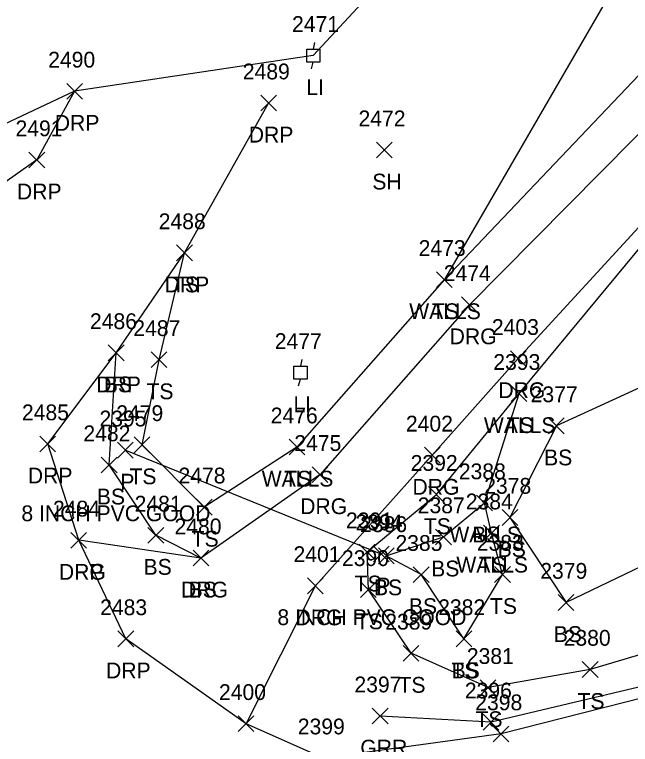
# Model space of a CAD drawing. Extents: x 49137 to 50946, y 9590 to 10709.
# Drawn here: x 49768.6 to 49846.5, y 10000.8 to 10093.2 of the extents above; entities that cross this region are included whole.
import ezdxf

# ---------------------------------------------------------------- set-up
doc = ezdxf.new("R2010")
doc.units = 0
for name, color, linetype in [('D_A', 7, 'Continuous'), ('D_C', 7, 'Continuous'), ('D_I', 7, 'Continuous'), ('D_TIC', 7, 'Continuous'), ('DCP', 7, 'Continuous'), ('L_A', 7, 'Continuous'), ('L_I', 7, 'Continuous'), ('L_TIC', 7, 'Continuous'), ('LELB', 7, 'Continuous'), ('LSOGP', 7, 'Continuous'), ('LWS', 7, 'Continuous'), ('P_I', 7, 'Continuous'), ('P_TIC', 7, 'Continuous'), ('PSP', 7, 'Continuous'), ('R_A', 7, 'Continuous'), ('R_I', 7, 'Continuous'), ('R_TIC', 7, 'Continuous'), ('RDG', 7, 'Continuous'), ('RDP', 7, 'Continuous'), ('RGR', 7, 'Continuous'), ('U_A', 7, 'Continuous'), ('U_I', 7, 'Continuous'), ('ULP', 7, 'Continuous')]:
    doc.layers.add(name, color=color, linetype=linetype)

msp = doc.modelspace()

# ---------------------------------------------------------------- linework, layer by layer
at = {"layer": 'D_TIC'}
for points in [[(49781.611, 10037.085), (49783.611, 10039.085)], [(49783.611, 10037.085), (49781.611, 10039.085)], [(49814.004, 10023.929), (49816.004, 10025.929)], [(49816.004, 10023.929), (49814.004, 10025.929)]]:
    msp.add_lwpolyline(points, dxfattribs=at)
at = {"layer": 'DCP'}
msp.add_lwpolyline([(49815.004, 10024.929), (49782.611, 10038.085)], dxfattribs=at)
at = {"layer": 'L_TIC'}
for points in [[(49814.387, 10075.083), (49816.387, 10077.083)], [(49816.387, 10075.083), (49814.387, 10077.083)], [(49789.104, 10062.057), (49791.104, 10064.057)], [(49791.104, 10062.057), (49789.104, 10064.057)], [(49821.996, 10058.667), (49823.996, 10060.667)], [(49823.996, 10058.667), (49821.996, 10060.667)], [(49821.996, 10058.667), (49823.996, 10060.667)], [(49823.996, 10058.667), (49821.996, 10060.667)], [(49780.459, 10049.404), (49782.459, 10051.404)], [(49782.459, 10049.404), (49780.459, 10051.404)], [(49785.888, 10048.531), (49787.888, 10050.531)], [(49787.888, 10048.531), (49785.888, 10050.531)], [(49831.444, 10044.244), (49833.444, 10046.244)], [(49833.444, 10044.244), (49831.444, 10046.244)], [(49831.444, 10044.244), (49833.444, 10046.244)], [(49833.444, 10044.244), (49831.444, 10046.244)], [(49836.168, 10040.155), (49838.168, 10042.155)], [(49838.168, 10040.155), (49836.168, 10042.155)], [(49783.737, 10037.761), (49785.737, 10039.761)], [(49785.737, 10037.761), (49783.737, 10039.761)], [(49803.332, 10037.472), (49805.332, 10039.472)], [(49805.332, 10037.472), (49803.332, 10039.472)], [(49803.332, 10037.472), (49805.332, 10039.472)], [(49805.332, 10037.472), (49803.332, 10039.472)], [(49779.574, 10035.206), (49781.574, 10037.206)], [(49781.574, 10035.206), (49779.574, 10037.206)], [(49820.985, 10031.459), (49822.985, 10033.459)], [(49822.985, 10031.459), (49820.985, 10033.459)], [(49827.078, 10030.397), (49829.078, 10032.397)], [(49829.078, 10030.397), (49827.078, 10032.397)], [(49827.078, 10030.397), (49829.078, 10032.397)], [(49829.078, 10030.397), (49827.078, 10032.397)], [(49791.606, 10029.863), (49793.606, 10031.863)], [(49793.606, 10029.863), (49791.606, 10031.863)], [(49830.295, 10028.56), (49832.295, 10030.56)], [(49832.295, 10028.56), (49830.295, 10030.56)], [(49827.963, 10026.582), (49829.963, 10028.582)], [(49829.963, 10026.582), (49827.963, 10028.582)], [(49827.963, 10026.582), (49829.963, 10028.582)], [(49829.963, 10026.582), (49827.963, 10028.582)], [(49785.489, 10026.3), (49787.489, 10028.3)], [(49787.489, 10026.3), (49785.489, 10028.3)], [(49821.881, 10026.091), (49823.881, 10028.091)], [(49823.881, 10026.091), (49821.881, 10028.091)], [(49812.226, 10024.189), (49814.226, 10026.189)], [(49814.226, 10024.189), (49812.226, 10026.189)], [(49814.641, 10023.704), (49816.641, 10025.704)], [(49816.641, 10023.704), (49814.641, 10025.704)], [(49791.187, 10023.423), (49793.187, 10025.423)], [(49793.187, 10023.423), (49791.187, 10025.423)], [(49819.06, 10021.326), (49821.06, 10023.326)], [(49821.06, 10021.326), (49819.06, 10023.326)], [(49829.354, 10021.342), (49831.354, 10023.342)], [(49831.354, 10021.342), (49829.354, 10023.342)], [(49812.38, 10019.407), (49814.38, 10021.407)], [(49814.38, 10019.407), (49812.38, 10021.407)], [(49837.393, 10017.793), (49839.393, 10019.793)], [(49839.393, 10017.793), (49837.393, 10019.793)], [(49837.393, 10017.793), (49839.393, 10019.793)], [(49839.393, 10017.793), (49837.393, 10019.793)], [(49824.468, 10013.19), (49826.468, 10015.19)], [(49826.468, 10013.19), (49824.468, 10015.19)], [(49824.468, 10013.19), (49826.468, 10015.19)], [(49826.468, 10013.19), (49824.468, 10015.19)], [(49817.781, 10011.362), (49819.781, 10013.362)], [(49819.781, 10011.362), (49817.781, 10013.362)], [(49840.432, 10009.314), (49842.432, 10011.314)], [(49842.432, 10009.314), (49840.432, 10011.314)], [(49827.524, 10007.012), (49829.524, 10009.012)], [(49829.524, 10007.012), (49827.524, 10009.012)]]:
    msp.add_lwpolyline(points, dxfattribs=at)
at = {"layer": 'LELB'}
for points in [[(49911.784, 10173.275), (49897.187, 10165.223), (49885.088, 10160.858), (49868.896, 10150.216), (49865.725, 10129.017), (49847.02, 10101.173), (49822.996, 10059.667)], [(50191.332, 10094.957), (50149.076, 10088.854), (50117.618, 10083.118), (50085.514, 10076.94), (50051.336, 10068.89), (50024.222, 10061.071), (50000.051, 10054.463), (49975.839, 10047.893), (49954.467, 10042.486), (49922.857, 10033.769), (49890.345, 10024.188), (49853.518, 10013.903), (49841.432, 10010.314), (49828.524, 10008.012), (49818.781, 10012.362), (49813.38, 10020.407), (49813.226, 10025.189), (49821.985, 10032.459), (49832.444, 10045.244)], [(49917.242, 10077.304), (49904.429, 10086.392), (49902.674, 10086.208), (49896.025, 10084.534), (49884.308, 10069.377), (49858.97, 10051.171), (49837.168, 10041.155), (49831.295, 10029.56), (49838.393, 10018.793)], [(49916.267, 10074.382), (49898.824, 10067.915), (49885.691, 10059.381), (49863.793, 10031.001), (49838.393, 10018.793)], [(49804.332, 10038.472), (49792.606, 10030.863), (49784.737, 10038.761), (49786.888, 10049.531), (49790.104, 10063.057)], [(49792.187, 10024.423), (49786.489, 10027.3), (49780.574, 10036.206), (49781.459, 10050.404)], [(49825.468, 10014.19), (49820.06, 10022.326), (49815.641, 10024.704), (49822.881, 10027.091), (49828.078, 10031.397)], [(49825.468, 10014.19), (49830.354, 10022.342), (49828.963, 10027.582)]]:
    msp.add_lwpolyline(points, dxfattribs=at)
at = {"layer": 'LSOGP'}
msp.add_lwpolyline([(49921.146, 10210.06), (49900.785, 10179.126), (49897.189, 10165.224), (49885.088, 10160.861), (49868.894, 10150.219), (49855.876, 10137.568), (49830.463, 10113.999), (49806.406, 10088.034), (49776.2, 10083.521), (49760.586, 10076.204)], dxfattribs=at)
at = {"layer": 'LWS'}
for points in [[(49900.787, 10179.123), (49911.784, 10173.275), (49915.414, 10163.124), (49914.868, 10157.252), (49892.059, 10133.505), (49874.135, 10112.446), (49852.553, 10090.767), (49822.996, 10059.667), (49804.332, 10038.472)], [(49828.963, 10027.582), (49828.078, 10031.397), (49832.444, 10045.244), (49853.247, 10070.346), (49883.327, 10102.537)]]:
    msp.add_lwpolyline(points, dxfattribs=at)
at = {"layer": 'P_TIC'}
for points in [[(49829.161, 10001.147), (49831.161, 10003.147)], [(49831.161, 10001.147), (49829.161, 10003.147)]]:
    msp.add_lwpolyline(points, dxfattribs=at)
at = {"layer": 'PSP'}
msp.add_lwpolyline([(50496.831, 10085.324), (50450.63, 10092.031), (50402.387, 10096.527), (50359.36, 10098.824), (50327.145, 10099.232), (50280.123, 10097.777), (50237.972, 10094.884), (50191.636, 10089.509), (50150.538, 10083.69), (50117.844, 10077.876), (50085.624, 10071.478), (50052.953, 10063.949), (50024.275, 10056.617), (49980.228, 10044.39), (49928.028, 10029.663), (49890.745, 10019.127), (49853.575, 10008.094), (49830.161, 10002.147), (49807.711, 9999.095), (49769.906, 9990.816), (49738.159, 9982.81)], dxfattribs=at)
at = {"layer": 'R_TIC'}
for points in [[(49775.206, 10082.52), (49777.206, 10084.52)], [(49777.206, 10082.52), (49775.206, 10084.52)], [(49799.753, 10081.028), (49801.753, 10083.028)], [(49801.753, 10081.028), (49799.753, 10083.028)], [(49770.417, 10073.825), (49772.417, 10075.825)], [(49772.417, 10073.825), (49770.417, 10075.825)], [(49789.104, 10062.057), (49791.104, 10064.057)], [(49791.104, 10062.057), (49789.104, 10064.057)], [(49825.172, 10055.491), (49827.172, 10057.491)], [(49827.172, 10055.491), (49825.172, 10057.491)], [(49780.459, 10049.404), (49782.459, 10051.404)], [(49782.459, 10049.404), (49780.459, 10051.404)], [(49831.343, 10048.669), (49833.343, 10050.669)], [(49833.343, 10048.669), (49831.343, 10050.669)], [(49771.798, 10037.863), (49773.798, 10039.863)], [(49773.798, 10037.863), (49771.798, 10039.863)], [(49820.465, 10036.439), (49822.465, 10038.439)], [(49822.465, 10036.439), (49820.465, 10038.439)], [(49806.259, 10033.979), (49808.259, 10035.979)], [(49808.259, 10033.979), (49806.259, 10035.979)], [(49775.726, 10025.672), (49777.726, 10027.672)], [(49777.726, 10025.672), (49775.726, 10027.672)], [(49775.726, 10025.672), (49777.726, 10027.672)], [(49777.726, 10025.672), (49775.726, 10027.672)], [(49791.187, 10023.423), (49793.187, 10025.423)], [(49793.187, 10023.423), (49791.187, 10025.423)], [(49805.669, 10019.904), (49807.669, 10021.904)], [(49807.669, 10019.904), (49805.669, 10021.904)], [(49781.689, 10013.188), (49783.689, 10015.188)], [(49783.689, 10013.188), (49781.689, 10015.188)], [(49813.869, 10003.413), (49815.869, 10005.413)], [(49815.869, 10003.413), (49813.869, 10005.413)], [(49796.895, 10002.447), (49798.895, 10004.447)], [(49798.895, 10002.447), (49796.895, 10004.447)], [(49796.895, 10002.447), (49798.895, 10004.447)], [(49798.895, 10002.447), (49796.895, 10004.447)], [(49827.895, 10002.641), (49829.895, 10004.641)], [(49829.895, 10002.641), (49827.895, 10004.641)]]:
    msp.add_lwpolyline(points, dxfattribs=at)
at = {"layer": 'RDG'}
for points in [[(49797.895, 10003.447), (49806.669, 10020.904), (49821.465, 10037.439), (49832.343, 10049.669), (49852.342, 10071.467), (49882.422, 10103.694), (49897.763, 10120.107), (49908.604, 10130.274), (49922.113, 10142.026), (49933.259, 10161.901), (49927.125, 10188.063), (49921.148, 10210.056)], [(49900.787, 10179.123), (49913.161, 10175.13), (49918.868, 10164.891), (49917.091, 10155.211), (49893.922, 10131.163), (49875.067, 10110.604), (49855.272, 10085.876), (49826.172, 10056.491), (49807.259, 10034.979), (49792.187, 10024.423), (49776.726, 10026.672)]]:
    msp.add_lwpolyline(points, dxfattribs=at)
at = {"layer": 'RDP'}
for points in [[(49776.206, 10083.52), (49771.417, 10074.825), (49763.174, 10069.035), (49760.59, 10076.201)], [(49807.711, 9999.095), (49797.895, 10003.447), (49782.689, 10014.188), (49776.726, 10026.672), (49772.798, 10038.863), (49781.459, 10050.404), (49790.104, 10063.057), (49800.753, 10082.028)]]:
    msp.add_lwpolyline(points, dxfattribs=at)
at = {"layer": 'RGR'}
msp.add_lwpolyline([(50651.355, 10061.682), (50639.087, 10060.005), (50614.396, 10063.108), (50576.808, 10070.844), (50530.555, 10080.068), (50497.094, 10086.233), (50450.738, 10092.477), (50402.385, 10097.591), (50359.497, 10099.501), (50327.141, 10099.981), (50280.061, 10098.35), (50237.962, 10095.923), (50191.629, 10090.371), (50150.374, 10084.967), (50118.073, 10079.044), (50085.731, 10072.947), (50052.649, 10065.036), (50024.556, 10058.008), (49980.288, 10045.932), (49927.845, 10030.601), (49890.839, 10020.31), (49853.278, 10009.425), (49828.895, 10003.641), (49814.869, 10004.413)], dxfattribs=at)
at = {"layer": 'ULP'}
for p, q in [((49806.576, 10089.698), (49806.41, 10088.865)), ((49805.576, 10087.198), (49805.576, 10088.865)), ((49805.576, 10088.865), (49807.243, 10088.865)), ((49807.243, 10088.865), (49807.243, 10087.198)), ((49806.41, 10088.032), (49806.41, 10088.032)), ((49807.243, 10087.198), (49805.576, 10087.198)), ((49806.16, 10086.365), (49806.41, 10087.198)), ((49804.959, 10049.551), (49804.792, 10048.718)), ((49803.959, 10047.051), (49803.959, 10048.718)), ((49803.959, 10048.718), (49805.626, 10048.718)), ((49804.792, 10047.885), (49804.792, 10047.885)), ((49805.626, 10048.718), (49805.626, 10047.051)), ((49805.626, 10047.051), (49803.959, 10047.051)), ((49804.542, 10046.218), (49804.792, 10047.051))]:
    msp.add_line(p, q, dxfattribs=at)

# ---------------------------------------------------------------- texts
at = {"layer": 'D_A'}
for p in [(49781.989, 10033.085), (49814.382, 10019.929)]:
    msp.add_text('P', height=2, dxfattribs=at).set_placement(p)
at = {"layer": 'D_C'}
for p in [(49769.47, 10029.085), (49801.862, 10015.929)]:
    msp.add_text('8 INCH PVC GOOD', height=2, dxfattribs=at).set_placement(p)
at = {"layer": 'D_I'}
for s, p in [('2395', (49779.352, 10041.085)), ('2394', (49811.744, 10027.929))]:
    msp.add_text(s, height=2, dxfattribs=at).set_placement(p)
at = {"layer": 'L_A'}
for s, p in [('SH', (49813.875, 10071.083)), ('TS', (49788.513, 10058.057)), ('WALLS', (49818.54, 10054.667)), ('TS', (49821.406, 10054.667)), ('BS', (49779.9, 10045.404)), ('TS', (49785.298, 10044.531)), ('WALLS', (49827.988, 10040.244)), ('TS', (49830.854, 10040.244)), ('BS', (49835.609, 10036.155)), ('TS', (49783.146, 10033.761)), ('WALLS', (49799.876, 10033.472)), ('TS', (49802.742, 10033.472)), ('BS', (49779.015, 10031.206)), ('TS', (49820.395, 10027.459)), ('TS', (49791.015, 10025.863)), ('WALLS', (49823.621, 10026.397)), ('BS', (49826.519, 10026.397)), ('BS', (49829.736, 10024.56)), ('BS', (49784.93, 10022.3)), ('BS', (49821.322, 10022.091)), ('WALLS', (49824.506, 10022.582)), ('TS', (49827.372, 10022.582)), ('TS', (49811.635, 10020.189)), ('BS', (49790.628, 10019.423)), ('BS', (49814.082, 10019.704)), ('BS', (49818.501, 10017.326)), ('TS', (49828.764, 10017.342)), ('TS', (49811.789, 10015.407)), ('BS', (49836.833, 10013.793)), ('BS', (49836.833, 10013.793)), ('TS', (49823.877, 10009.19)), ('BS', (49823.909, 10009.19)), ('TS', (49817.191, 10007.362)), ('TS', (49839.842, 10005.314)), ('TS', (49826.934, 10003.012))]:
    msp.add_text(s, height=2, dxfattribs=at).set_placement(p)
at = {"layer": 'L_I'}
for s, p in [('2472', (49812.127, 10079.083)), ('2488', (49786.844, 10066.057)), ('2473', (49819.736, 10062.667)), ('2473', (49819.736, 10062.667)), ('2486', (49778.144, 10053.404)), ('2487', (49783.629, 10052.531)), ('2393', (49829.185, 10048.244)), ('2393', (49829.185, 10048.244)), ('2377', (49833.908, 10044.155)), ('2479', (49781.469, 10041.761)), ('2476', (49801.018, 10041.472)), ('2476', (49801.018, 10041.472)), ('2482', (49777.314, 10039.206)), ('2392', (49818.725, 10035.459)), ('2478', (49789.346, 10033.863)), ('2388', (49824.818, 10034.397)), ('2388', (49824.818, 10034.397)), ('2378', (49828.035, 10032.56)), ('2481', (49783.796, 10030.3)), ('2384', (49825.703, 10030.582)), ('2384', (49825.703, 10030.582)), ('2387', (49819.621, 10030.091)), ('2480', (49788.841, 10027.423)), ('2391', (49810.533, 10028.189)), ('2386', (49812.326, 10027.704)), ('2385', (49816.8, 10025.326)), ('2383', (49827.094, 10025.342)), ('2390', (49810.034, 10023.407)), ('2379', (49835.125, 10021.793)), ('2379', (49835.125, 10021.793)), ('2382', (49822.208, 10017.19)), ('2382', (49822.208, 10017.19)), ('2389', (49815.514, 10015.362)), ('2380', (49838.086, 10013.314)), ('2381', (49825.831, 10011.012))]:
    msp.add_text(s, height=2, dxfattribs=at).set_placement(p)
at = {"layer": 'P_I'}
for s, p in [('2398', (49826.901, 10005.147)), ('2399', (49804.443, 10002.095))]:
    msp.add_text(s, height=2, dxfattribs=at).set_placement(p)
at = {"layer": 'R_A'}
for s, p in [('DRP', (49773.694, 10078.52)), ('DRP', (49798.241, 10077.028)), ('DRP', (49768.905, 10069.825)), ('DRP', (49787.592, 10058.057)), ('DRG', (49823.66, 10051.491)), ('DRP', (49778.947, 10045.404)), ('DRG', (49829.831, 10044.669)), ('DRP', (49770.286, 10033.863)), ('DRG', (49818.953, 10032.439)), ('DRG', (49804.747, 10029.979)), ('DRG', (49774.214, 10021.672)), ('DRP', (49774.214, 10021.672)), ('DRG', (49789.675, 10019.423)), ('DRG', (49804.157, 10015.904)), ('DRP', (49780.178, 10009.188)), ('GRR', (49812.357, 9999.413))]:
    msp.add_text(s, height=2, dxfattribs=at).set_placement(p)
at = {"layer": 'R_I'}
for s, p in [('2490', (49772.859, 10086.52)), ('2489', (49797.485, 10085.028)), ('2491', (49768.724, 10077.825)), ('2488', (49786.844, 10066.057)), ('2474', (49822.912, 10059.491)), ('2486', (49778.144, 10053.404)), ('2403', (49829.004, 10052.669)), ('2485', (49769.538, 10041.863)), ('2402', (49818.126, 10040.439)), ('2475', (49804, 10037.979)), ('2484', (49773.466, 10029.672)), ('2484', (49773.466, 10029.672)), ('2480', (49788.841, 10027.423)), ('2401', (49803.898, 10023.904)), ('2483', (49779.43, 10017.188)), ('2397', (49811.609, 10007.413)), ('2400', (49794.47, 10006.447)), ('2400', (49794.47, 10006.447)), ('2396', (49825.58, 10006.641)), ('2399', (49804.443, 10002.095))]:
    msp.add_text(s, height=2, dxfattribs=at).set_placement(p)
at = {"layer": 'U_A'}
for p in [(49805.512, 10083.032), (49803.895, 10042.885)]:
    msp.add_text('LI', height=2, dxfattribs=at).set_placement(p)
at = {"layer": 'U_I'}
for s, p in [('2471', (49803.717, 10091.032)), ('2477', (49801.533, 10050.885))]:
    msp.add_text(s, height=2, dxfattribs=at).set_placement(p)

doc.saveas('drawing.dxf')
